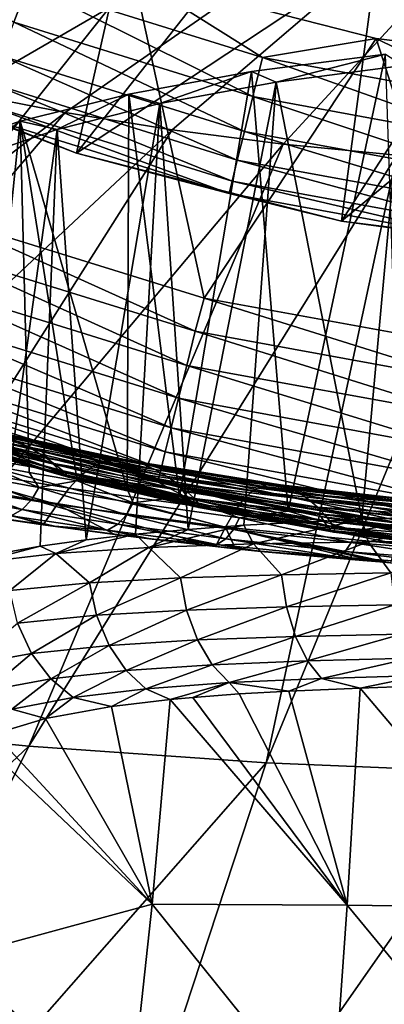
# Model space of a CAD drawing. Header units: metres. Extents: x -92 to 264, y -100 to 50.
# Tile 539 of 721: x 196.16 to 198.08, y 3.12 to 8.31. Entities that reach past the tile are written whole.
import ezdxf

# ---------------------------------------------------------------- set-up
doc = ezdxf.new("R2010")
doc.units = ezdxf.units.M
doc.layers.add('solid_21062050_01', color=7, linetype='CONTINUOUS')

msp = doc.modelspace()

# ---------------------------------------------------------------- linework, layer by layer
at = {"layer": 'solid_21062050_01'}
for points in [[(194.862137, 8.177271, 183.763077), (200, 10.326535, 178.373016), (194.41214, 8.323684, 183.3564)], [(195.345459, 8.043598, 184.134369), (200, 10.326535, 178.373016), (194.862137, 8.177271, 183.763077)], [(195.858978, 7.923533, 184.467865), (200, 10.326535, 178.373016), (195.345459, 8.043598, 184.134369)], [(196.399338, 7.817853, 184.761398), (200, 10.326535, 178.373016), (195.858978, 7.923533, 184.467865)], [(196.963058, 7.727246, 185.013077), (200, 10.326535, 178.373016), (196.399338, 7.817853, 184.761398)], [(197.546463, 7.652297, 185.221252), (200, 10.326535, 178.373016), (196.963058, 7.727246, 185.013077)], [(198.145782, 7.593493, 185.384583), (200, 10.326535, 178.373016), (197.546463, 7.652297, 185.221252)], [(195.122025, 8.133759, -1.041631), (196.157883, 9.224312, -35.04163), (196.772766, 8.992886, -35.04163)], [(196.129486, 8.294285, -0.110815), (196.204849, 8.493019, -0.030477), (195.026321, 9.023436, -0.030477)], [(196.459717, 7.604127, -1.041631), (195.122025, 8.133759, -1.041631), (196.772766, 8.992886, -35.04163)], [(195.753815, 7.266994), (195.538712, 9.019773), (196.76207, 8.535375)], [(196.459717, 7.604127, -1.041631), (196.772766, 8.992886, -35.04163), (197.401474, 8.802171, -35.04163)], [(196.459717, 7.604127, -1.041631), (197.401474, 8.802171, -35.04163), (198.041306, 8.652983, -35.04163)], [(197.853241, 7.246329, -1.041631), (196.459717, 7.604127, -1.041631), (198.041306, 8.652983, -35.04163)], [(197.853241, 7.246329, -1.041631), (198.041306, 8.652983, -35.04163), (198.689529, 8.545961, -35.04163)], [(195.753815, 7.266994), (196.76207, 8.535375), (197.130646, 6.840732)], [(196.204849, 8.493019, -0.030477), (197.438736, 8.108526, -0.030477), (196.76207, 8.535375)], [(197.438736, 8.108526, -0.030477), (198.036667, 8.208095), (196.76207, 8.535375)], [(197.130646, 6.840732), (196.76207, 8.535375), (198.036667, 8.208095)], [(197.853241, 7.246329, -1.041631), (198.689529, 8.545961, -35.04163), (199.343353, 8.481565, -35.04163)], [(197.387863, 7.902157, -0.110815), (196.204849, 8.493019, -0.030477), (196.129486, 8.294285, -0.110815)], [(197.387863, 7.902157, -0.110815), (197.438736, 8.108526, -0.030477), (196.204849, 8.493019, -0.030477)], [(199.28064, 7.066008, -1.041631), (197.853241, 7.246329, -1.041631), (199.343353, 8.481565, -35.04163)], [(196.129486, 8.294285, -0.110815), (196.062485, 8.11764, -0.237061), (197.342651, 7.718724, -0.237061)], [(197.387863, 7.902157, -0.110815), (196.129486, 8.294285, -0.110815), (197.342651, 7.718724, -0.237061)], [(197.130646, 6.840732), (198.036667, 8.208095), (198.558609, 6.580458)], [(197.438736, 8.108526, -0.030477), (198.709961, 7.875565, -0.030477), (198.036667, 8.208095)], [(198.709961, 7.875565, -0.030477), (199.342133, 8.04318), (198.036667, 8.208095)], [(198.558609, 6.580458), (198.036667, 8.208095), (199.342133, 8.04318)], [(195.943161, 7.802988, -0.816342), (195.122025, 8.133759, -1.041631), (196.459717, 7.604127, -1.041631)], [(196.062485, 8.11764, -0.237061), (196.007339, 7.972202, -0.402698), (197.305435, 7.567698, -0.402698)], [(197.342651, 7.718724, -0.237061), (196.062485, 8.11764, -0.237061), (197.305435, 7.567698, -0.402698)], [(198.085098, 8.125211, 90.33548), (197.380219, 8.034045, 90.667694), (197.57338, 5.717776, 89.719559)], [(197.509827, 7.978261, 90.870964), (197.380219, 8.034045, 90.667694), (198.085098, 8.125211, 90.33548)], [(198.684341, 7.664569, -0.110815), (197.438736, 8.108526, -0.030477), (197.387863, 7.902157, -0.110815)], [(198.684341, 7.664569, -0.110815), (198.709961, 7.875565, -0.030477), (197.438736, 8.108526, -0.030477)], [(197.509827, 7.978261, 90.870964), (198.085098, 8.125211, 90.33548), (198.179016, 8.065434, 90.553307)], [(198.085098, 8.125211, 90.33548), (197.57338, 5.717776, 89.719559), (198.168381, 5.656537, 89.412453)], [(197.509827, 7.978261, 90.870964), (198.179016, 8.065434, 90.553307), (197.960815, 5.676546, 89.865982)], [(198.179016, 8.065434, 90.553307), (198.619858, 5.698161, 89.614029), (197.960815, 5.676546, 89.865982)], [(197.380219, 8.034045, 90.667694), (196.734802, 7.915677, 91.09903), (197.001389, 5.79321, 90.120369)], [(196.898209, 7.86517, 91.283073), (196.734802, 7.915677, 91.09903), (197.380219, 8.034045, 90.667694)], [(196.898209, 7.86517, 91.283073), (197.380219, 8.034045, 90.667694), (197.509827, 7.978261, 90.870964)], [(197.380219, 8.034045, 90.667694), (197.001389, 5.79321, 90.120369), (197.57338, 5.717776, 89.719559)], [(196.007339, 7.972202, -0.402698), (195.966858, 7.865481, -0.599173), (197.278122, 7.456878, -0.599173)], [(197.305435, 7.567698, -0.402698), (196.007339, 7.972202, -0.402698), (197.278122, 7.456878, -0.599173)], [(196.898209, 7.86517, 91.283073), (197.509827, 7.978261, 90.870964), (197.047653, 5.622471, 90.42173)], [(197.509827, 7.978261, 90.870964), (197.339645, 5.643865, 90.213806), (197.047653, 5.622471, 90.42173)], [(197.509827, 7.978261, 90.870964), (197.960815, 5.676546, 89.865982), (197.339645, 5.643865, 90.213806)], [(196.399338, 7.817853, 184.761398), (195.858978, 7.923533, 184.467865), (192.645615, 4.949236, 190.975189)], [(196.734802, 7.915677, 91.09903), (196.163589, 7.772741, 91.619888), (196.726746, 5.835013, 90.356873)], [(196.358261, 7.728739, 91.780235), (196.163589, 7.772741, 91.619888), (196.734802, 7.915677, 91.09903)], [(196.358261, 7.728739, 91.780235), (196.734802, 7.915677, 91.09903), (196.898209, 7.86517, 91.283073)], [(196.734802, 7.915677, 91.09903), (196.726746, 5.835013, 90.356873), (197.001389, 5.79321, 90.120369)], [(197.387863, 7.902157, -0.110815), (197.342651, 7.718724, -0.237061), (198.661575, 7.477024, -0.237061)], [(198.684341, 7.664569, -0.110815), (197.387863, 7.902157, -0.110815), (198.661575, 7.477024, -0.237061)], [(195.966858, 7.865481, -0.599173), (195.943161, 7.802988, -0.816342), (197.262115, 7.391983, -0.816342)], [(197.278122, 7.456878, -0.599173), (195.966858, 7.865481, -0.599173), (197.262115, 7.391983, -0.816342)], [(196.358261, 7.728739, 91.780235), (196.898209, 7.86517, 91.283073), (196.510071, 5.567545, 90.899681)], [(196.898209, 7.86517, 91.283073), (196.770538, 5.597167, 90.650826), (196.510071, 5.567545, 90.899681)], [(196.898209, 7.86517, 91.283073), (197.047653, 5.622471, 90.42173), (196.770538, 5.597167, 90.650826)], [(196.399338, 7.817853, 184.761398), (192.645615, 4.949236, 190.975189), (193.793839, 4.760294, 191.5)], [(196.963058, 7.727246, 185.013077), (196.399338, 7.817853, 184.761398), (193.793839, 4.760294, 191.5)], [(197.262115, 7.391983, -0.816342), (195.943161, 7.802988, -0.816342), (196.459717, 7.604127, -1.041631)], [(196.163589, 7.772741, 91.619888), (195.67984, 7.608472, 92.218483), (195.975174, 5.965123, 91.201431)], [(195.902634, 7.572123, 92.350945), (195.67984, 7.608472, 92.218483), (196.163589, 7.772741, 91.619888)], [(195.902634, 7.572123, 92.350945), (196.163589, 7.772741, 91.619888), (196.358261, 7.728739, 91.780235)], [(195.902634, 7.572123, 92.350945), (196.358261, 7.728739, 91.780235), (196.0457, 5.493802, 91.450027)], [(196.163589, 7.772741, 91.619888), (195.975174, 5.965123, 91.201431), (196.211136, 5.922138, 90.898933)], [(196.358261, 7.728739, 91.780235), (196.267929, 5.53321, 91.166679), (196.0457, 5.493802, 91.450027)], [(196.163589, 7.772741, 91.619888), (196.211136, 5.922138, 90.898933), (196.462494, 5.878342, 90.616814)], [(196.163589, 7.772741, 91.619888), (196.462494, 5.878342, 90.616814), (196.726746, 5.835013, 90.356873)], [(196.358261, 7.728739, 91.780235), (196.510071, 5.567545, 90.899681), (196.267929, 5.53321, 91.166679)], [(196.963058, 7.727246, 185.013077), (193.793839, 4.760294, 191.5), (194.983994, 4.603933, 191.934311)], [(197.546463, 7.652297, 185.221252), (196.963058, 7.727246, 185.013077), (194.983994, 4.603933, 191.934311)], [(197.342651, 7.718724, -0.237061), (197.305435, 7.567698, -0.402698), (198.642822, 7.322613, -0.402698)], [(198.661575, 7.477024, -0.237061), (197.342651, 7.718724, -0.237061), (198.642822, 7.322613, -0.402698)], [(197.546463, 7.652297, 185.221252), (194.983994, 4.603933, 191.934311), (196.208038, 4.48121, 192.275192)], [(198.145782, 7.593493, 185.384583), (197.546463, 7.652297, 185.221252), (196.208038, 4.48121, 192.275192)], [(198.145782, 7.593493, 185.384583), (196.208038, 4.48121, 192.275192), (197.457703, 4.392953, 192.520325)], [(197.262115, 7.391983, -0.816342), (196.459717, 7.604127, -1.041631), (197.853241, 7.246329, -1.041631)], [(198.757141, 7.551216, 185.502014), (198.145782, 7.593493, 185.384583), (197.457703, 4.392953, 192.520325)], [(197.305435, 7.567698, -0.402698), (197.278122, 7.456878, -0.599173), (198.629059, 7.209307, -0.599173)], [(198.642822, 7.322613, -0.402698), (197.305435, 7.567698, -0.402698), (198.629059, 7.209307, -0.599173)], [(198.757141, 7.551216, 185.502014), (197.457703, 4.392953, 192.520325), (198.724548, 4.33976, 192.668076)], [(197.278122, 7.456878, -0.599173), (197.262115, 7.391983, -0.816342), (198.621002, 7.142958, -0.816342)], [(198.629059, 7.209307, -0.599173), (197.278122, 7.456878, -0.599173), (198.621002, 7.142958, -0.816342)], [(198.621002, 7.142958, -0.816342), (197.262115, 7.391983, -0.816342), (197.853241, 7.246329, -1.041631)], [(197.083908, 6.666615, 0.016375), (195.678543, 7.102774, 0.016375), (195.753815, 7.266994)], [(197.083908, 6.666615, 0.016375), (195.753815, 7.266994), (197.130646, 6.840732)], [(198.621002, 7.142958, -0.816342), (197.853241, 7.246329, -1.041631), (199.28064, 7.066008, -1.041631)], [(197.039276, 6.486412, 0.069336), (195.612335, 6.929337, 0.069336), (195.678543, 7.102774, 0.016375)], [(197.039276, 6.486412, 0.069336), (195.678543, 7.102774, 0.016375), (197.083908, 6.666615, 0.016375)], [(196.996307, 6.312899, 0.161324), (195.548569, 6.762341, 0.161324), (195.612335, 6.929337, 0.069336)], [(196.996307, 6.312899, 0.161324), (195.612335, 6.929337, 0.069336), (197.039276, 6.486412, 0.069336)], [(198.531433, 6.402194, 0.016375), (197.083908, 6.666615, 0.016375), (197.130646, 6.840732)], [(198.531433, 6.402194, 0.016375), (197.130646, 6.840732), (198.558609, 6.580458)], [(196.957901, 6.1578, 0.29021), (195.491592, 6.613064, 0.29021), (195.548569, 6.762341, 0.161324)], [(196.957901, 6.1578, 0.29021), (195.548569, 6.762341, 0.161324), (196.996307, 6.312899, 0.161324)], [(198.508881, 6.217923, 0.069336), (197.039276, 6.486412, 0.069336), (197.083908, 6.666615, 0.016375)], [(198.508881, 6.217923, 0.069336), (197.083908, 6.666615, 0.016375), (198.531433, 6.402194, 0.016375)], [(196.926651, 6.031503, 0.449018), (195.445221, 6.4915, 0.449018), (195.491592, 6.613064, 0.29021)], [(196.926651, 6.031503, 0.449018), (195.491592, 6.613064, 0.29021), (196.957901, 6.1578, 0.29021)], [(196.904236, 5.940879, 0.627105), (195.411957, 6.404273, 0.627105), (195.445221, 6.4915, 0.449018)], [(196.904236, 5.940879, 0.627105), (195.445221, 6.4915, 0.449018), (196.926651, 6.031503, 0.449018)], [(198.487167, 6.040492, 0.161324), (196.996307, 6.312899, 0.161324), (197.039276, 6.486412, 0.069336)], [(198.487167, 6.040492, 0.161324), (197.039276, 6.486412, 0.069336), (198.508881, 6.217923, 0.069336)], [(195.411957, 6.404273, 0.627105), (196.891144, 5.888104, 0.812403), (195.392532, 6.353486, 0.812403)], [(196.904236, 5.940879, 0.627105), (196.891144, 5.888104, 0.812403), (195.411957, 6.404273, 0.627105)], [(195.392532, 6.353486, 0.812403), (196.891144, 5.888104, 0.812403), (195.39592, 6.333252, 0.99128)], [(196.891144, 5.888104, 0.812403), (195.559402, 6.272805, 0.991381), (195.39592, 6.333252, 0.99128)], [(198.467758, 5.881892, 0.29021), (196.957901, 6.1578, 0.29021), (196.996307, 6.312899, 0.161324)], [(198.467758, 5.881892, 0.29021), (196.996307, 6.312899, 0.161324), (198.487167, 6.040492, 0.161324)], [(196.229385, 6.043986, 53.252792), (195.519226, 6.234043, 53.476723), (195.594757, 6.190804, 48.652153)], [(196.229385, 6.043986, 53.252792), (196.156586, 6.083286, 57.815853), (195.519226, 6.234043, 53.476723)], [(196.330811, 5.970625, 7.89948), (195.626114, 6.194046, 7.935649), (195.559402, 6.272805, 0.991381)], [(196.274994, 6.036983, 0.991848), (196.330811, 5.970625, 7.89948), (195.559402, 6.272805, 0.991381)], [(196.891144, 5.888104, 0.812403), (196.274994, 6.036983, 0.991848), (195.559402, 6.272805, 0.991381)], [(196.294174, 6.002887, 48.440681), (195.594757, 6.190804, 48.652153), (195.657272, 6.150858, 43.581314)], [(196.294174, 6.002887, 48.440681), (196.229385, 6.043986, 53.252792), (195.594757, 6.190804, 48.652153)], [(196.373154, 5.927142, 14.498714), (195.678482, 6.139466, 14.568783), (195.626114, 6.194046, 7.935649)], [(196.330811, 5.970625, 7.89948), (196.373154, 5.927142, 14.498714), (195.626114, 6.194046, 7.935649)], [(196.347992, 5.963821, 43.384514), (195.657272, 6.150858, 43.581314), (195.703262, 6.118505, 38.269573)], [(196.347992, 5.963821, 43.384514), (196.294174, 6.002887, 48.440681), (195.657272, 6.150858, 43.581314)], [(196.401993, 5.903543, 20.795568), (195.714798, 6.106552, 20.897249), (195.678482, 6.139466, 14.568783)], [(196.373154, 5.927142, 14.498714), (196.401993, 5.903543, 20.795568), (195.678482, 6.139466, 14.568783)], [(196.543228, 5.952708, 78.510414), (195.696075, 6.106693, 80.234787), (195.768402, 6.140464, 77.03965)], [(196.605286, 5.980694, 75.116402), (195.768402, 6.140464, 77.03965), (195.842148, 6.15702, 73.649117)], [(196.605286, 5.980694, 75.116402), (196.543228, 5.952708, 78.510414), (195.768402, 6.140464, 77.03965)], [(196.669388, 5.991326, 71.501617), (195.842148, 6.15702, 73.649117), (195.918732, 6.15739, 70.043289)], [(196.669388, 5.991326, 71.501617), (196.605286, 5.980694, 75.116402), (195.842148, 6.15702, 73.649117)], [(196.736404, 5.985888, 67.644897), (195.918732, 6.15739, 70.043289), (195.998367, 6.14319, 66.206345)], [(196.736404, 5.985888, 67.644897), (196.669388, 5.991326, 71.501617), (195.918732, 6.15739, 70.043289)], [(196.804871, 5.96696, 63.536041), (195.998367, 6.14319, 66.206345), (196.078613, 6.117421, 62.132114)], [(196.804871, 5.96696, 63.536041), (196.736404, 5.985888, 67.644897), (195.998367, 6.14319, 66.206345)], [(198.451965, 5.752749, 0.449018), (196.926651, 6.031503, 0.449018), (196.957901, 6.1578, 0.29021)], [(198.451965, 5.752749, 0.449018), (196.957901, 6.1578, 0.29021), (198.467758, 5.881892, 0.29021)], [(196.481995, 5.90625, 81.706207), (195.623795, 6.054681, 83.254456), (195.696075, 6.106693, 80.234787)], [(196.543228, 5.952708, 78.510414), (196.481995, 5.90625, 81.706207), (195.696075, 6.106693, 80.234787)], [(196.387909, 5.930707, 38.090599), (195.703262, 6.118505, 38.269573), (195.729172, 6.098042, 32.722309)], [(196.387909, 5.930707, 38.090599), (196.347992, 5.963821, 43.384514), (195.703262, 6.118505, 38.269573)], [(196.415283, 5.89765, 26.80817), (195.732513, 6.093334, 26.939125), (195.714798, 6.106552, 20.897249)], [(196.401993, 5.903543, 20.795568), (196.415283, 5.89765, 26.80817), (195.714798, 6.106552, 20.897249)], [(196.411011, 5.907464, 32.565243), (195.729172, 6.098042, 32.722309), (195.732513, 6.093334, 26.939125)], [(196.411011, 5.907464, 32.565243), (196.387909, 5.930707, 38.090599), (195.729172, 6.098042, 32.722309)], [(196.415283, 5.89765, 26.80817), (196.411011, 5.907464, 32.565243), (195.732513, 6.093334, 26.939125)], [(196.872253, 5.937721, 59.169918), (196.078613, 6.117421, 62.132114), (196.156586, 6.083286, 57.815853)], [(196.872253, 5.937721, 59.169918), (196.804871, 5.96696, 63.536041), (196.078613, 6.117421, 62.132114)], [(196.936035, 5.901355, 54.541435), (196.156586, 6.083286, 57.815853), (196.229385, 6.043986, 53.252792)], [(196.936035, 5.901355, 54.541435), (196.872253, 5.937721, 59.169918), (196.156586, 6.083286, 57.815853)], [(196.42041, 5.840205, 84.726372), (195.55011, 5.983403, 86.118431), (195.623795, 6.054681, 83.254456)], [(196.481995, 5.90625, 81.706207), (196.42041, 5.840205, 84.726372), (195.623795, 6.054681, 83.254456)], [(196.993622, 5.861124, 49.646763), (196.229385, 6.043986, 53.252792), (196.294174, 6.002887, 48.440681)], [(196.993622, 5.861124, 49.646763), (196.936035, 5.901355, 54.541435), (196.229385, 6.043986, 53.252792)], [(196.888763, 5.870435, 0.992257), (196.330811, 5.970625, 7.89948), (196.274994, 6.036983, 0.991848)], [(196.891144, 5.888104, 0.812403), (196.888763, 5.870435, 0.992257), (196.274994, 6.036983, 0.991848)], [(198.440628, 5.660083, 0.627105), (196.904236, 5.940879, 0.627105), (196.926651, 6.031503, 0.449018)], [(198.440628, 5.660083, 0.627105), (196.926651, 6.031503, 0.449018), (198.451965, 5.752749, 0.449018)], [(196.357254, 5.753476, 87.59211), (195.473587, 5.891904, 88.843422), (195.55011, 5.983403, 86.118431)], [(196.42041, 5.840205, 84.726372), (196.357254, 5.753476, 87.59211), (195.55011, 5.983403, 86.118431)], [(195.831757, 5.921207, 91.36676), (196.262039, 5.843448, 90.800926), (195.975174, 5.965123, 91.201431)], [(196.262039, 5.843448, 90.800926), (196.211136, 5.922138, 90.898933), (195.975174, 5.965123, 91.201431)], [(197.04248, 5.820811, 44.490387), (196.294174, 6.002887, 48.440681), (196.347992, 5.963821, 43.384514)], [(197.04248, 5.820811, 44.490387), (196.993622, 5.861124, 49.646763), (196.294174, 6.002887, 48.440681)], [(197.049362, 5.785663, 8.106885), (196.373154, 5.927142, 14.498714), (196.330811, 5.970625, 7.89948)], [(196.888763, 5.870435, 0.992257), (197.049362, 5.785663, 8.106885), (196.330811, 5.970625, 7.89948)], [(197.384003, 5.824011, 77.822357), (196.543228, 5.952708, 78.510414), (196.605286, 5.980694, 75.116402)], [(197.431564, 5.850812, 74.439896), (196.605286, 5.980694, 75.116402), (196.669388, 5.991326, 71.501617)], [(197.431564, 5.850812, 74.439896), (197.384003, 5.824011, 77.822357), (196.605286, 5.980694, 75.116402)], [(197.48085, 5.86118, 70.837433), (196.669388, 5.991326, 71.501617), (196.736404, 5.985888, 67.644897)], [(197.48085, 5.86118, 70.837433), (197.431564, 5.850812, 74.439896), (196.669388, 5.991326, 71.501617)], [(197.532318, 5.85644, 66.995285), (196.736404, 5.985888, 67.644897), (196.804871, 5.96696, 63.536041)], [(197.532318, 5.85644, 66.995285), (197.48085, 5.86118, 70.837433), (196.736404, 5.985888, 67.644897)], [(197.584595, 5.839069, 62.905422), (196.804871, 5.96696, 63.536041), (196.872253, 5.937721, 59.169918)], [(197.584595, 5.839069, 62.905422), (197.532318, 5.85644, 66.995285), (196.804871, 5.96696, 63.536041)], [(195.794037, 5.856252, 91.347786), (196.224854, 5.780011, 90.776543), (195.831757, 5.921207, 91.36676)], [(196.224854, 5.780011, 90.776543), (196.262039, 5.843448, 90.800926), (195.831757, 5.921207, 91.36676)], [(196.262039, 5.843448, 90.800926), (196.462494, 5.878342, 90.616814), (196.211136, 5.922138, 90.898933)], [(197.080002, 5.784411, 39.080139), (196.347992, 5.963821, 43.384514), (196.387909, 5.930707, 38.090599)], [(197.080002, 5.784411, 39.080139), (197.04248, 5.820811, 44.490387), (196.347992, 5.963821, 43.384514)], [(197.082352, 5.751504, 14.893495), (196.401993, 5.903543, 20.795568), (196.373154, 5.927142, 14.498714)], [(197.049362, 5.785663, 8.106885), (197.082352, 5.751504, 14.893495), (196.373154, 5.927142, 14.498714)], [(197.103607, 5.755917, 33.423866), (196.387909, 5.930707, 38.090599), (196.411011, 5.907464, 32.565243)], [(197.103607, 5.755917, 33.423866), (197.080002, 5.784411, 39.080139), (196.387909, 5.930707, 38.090599)], [(197.337372, 5.779711, 81.00705), (196.481995, 5.90625, 81.706207), (196.543228, 5.952708, 78.510414)], [(197.384003, 5.824011, 77.822357), (197.337372, 5.779711, 81.00705), (196.543228, 5.952708, 78.510414)], [(197.635864, 5.811871, 58.563023), (196.872253, 5.937721, 59.169918), (196.936035, 5.901355, 54.541435)], [(197.635864, 5.811871, 58.563023), (197.584595, 5.839069, 62.905422), (196.872253, 5.937721, 59.169918)], [(196.904236, 5.940879, 0.627105), (198.434021, 5.606114, 0.812403), (196.891144, 5.888104, 0.812403)], [(198.440628, 5.660083, 0.627105), (198.434021, 5.606114, 0.812403), (196.904236, 5.940879, 0.627105)], [(196.283585, 5.646919, 90.311226), (196.091827, 5.674539, 90.508461), (195.473587, 5.891904, 88.843422)], [(196.357254, 5.753476, 87.59211), (196.283585, 5.646919, 90.311226), (195.473587, 5.891904, 88.843422)], [(196.262039, 5.843448, 90.800926), (196.758362, 5.761786, 90.292122), (196.462494, 5.878342, 90.616814)], [(197.103546, 5.736859, 21.358801), (196.415283, 5.89765, 26.80817), (196.401993, 5.903543, 20.795568)], [(197.082352, 5.751504, 14.893495), (197.103546, 5.736859, 21.358801), (196.401993, 5.903543, 20.795568)], [(197.111206, 5.739139, 27.524654), (196.411011, 5.907464, 32.565243), (196.415283, 5.89765, 26.80817)], [(197.111206, 5.739139, 27.524654), (197.103607, 5.755917, 33.423866), (196.411011, 5.907464, 32.565243)], [(197.103546, 5.736859, 21.358801), (197.111206, 5.739139, 27.524654), (196.415283, 5.89765, 26.80817)], [(197.290802, 5.716844, 84.016243), (196.42041, 5.840205, 84.726372), (196.481995, 5.90625, 81.706207)], [(196.758362, 5.761786, 90.292122), (196.726746, 5.835013, 90.356873), (196.462494, 5.878342, 90.616814)], [(197.337372, 5.779711, 81.00705), (197.290802, 5.716844, 84.016243), (196.481995, 5.90625, 81.706207)], [(196.891144, 5.888104, 0.812403), (198.434021, 5.606114, 0.812403), (196.888763, 5.870435, 0.992257)], [(196.888763, 5.870435, 0.992257), (197.006302, 5.84217, 0.992336), (197.049362, 5.785663, 8.106885)], [(198.434021, 5.606114, 0.812403), (197.006302, 5.84217, 0.992336), (196.888763, 5.870435, 0.992257)], [(197.684265, 5.777647, 53.963299), (196.936035, 5.901355, 54.541435), (196.993622, 5.861124, 49.646763)], [(197.684265, 5.777647, 53.963299), (197.635864, 5.811871, 58.563023), (196.936035, 5.901355, 54.541435)], [(197.727936, 5.739314, 49.103359), (196.993622, 5.861124, 49.646763), (197.04248, 5.820811, 44.490387)], [(197.727936, 5.739314, 49.103359), (197.684265, 5.777647, 53.963299), (196.993622, 5.861124, 49.646763)], [(198.271332, 5.757747, 74.00032), (197.431564, 5.850812, 74.439896), (197.48085, 5.86118, 70.837433)], [(198.305054, 5.768347, 70.406174), (197.48085, 5.86118, 70.837433), (197.532318, 5.85644, 66.995285)], [(198.305054, 5.768347, 70.406174), (198.271332, 5.757747, 74.00032), (197.48085, 5.86118, 70.837433)], [(195.741165, 5.801621, 91.317398), (196.174393, 5.727522, 90.739113), (195.794037, 5.856252, 91.347786)], [(196.174393, 5.727522, 90.739113), (196.224854, 5.780011, 90.776543), (195.794037, 5.856252, 91.347786)], [(196.224854, 5.780011, 90.776543), (196.723251, 5.69972, 90.261841), (196.262039, 5.843448, 90.800926)], [(196.723251, 5.69972, 90.261841), (196.758362, 5.761786, 90.292122), (196.262039, 5.843448, 90.800926)], [(197.2435, 5.634351, 86.871544), (196.357254, 5.753476, 87.59211), (196.42041, 5.840205, 84.726372)], [(197.290802, 5.716844, 84.016243), (197.2435, 5.634351, 86.871544), (196.42041, 5.840205, 84.726372)], [(196.758362, 5.761786, 90.292122), (197.001389, 5.79321, 90.120369), (196.726746, 5.835013, 90.356873)], [(197.776428, 5.643189, 8.013313), (197.049362, 5.785663, 8.106885), (197.006302, 5.84217, 0.992336)], [(197.745926, 5.690274, 0.992798), (197.776428, 5.643189, 8.013313), (197.006302, 5.84217, 0.992336)], [(198.434021, 5.606114, 0.812403), (197.745926, 5.690274, 0.992798), (197.006302, 5.84217, 0.992336)], [(197.76503, 5.700325, 43.988998), (197.04248, 5.820811, 44.490387), (197.080002, 5.784411, 39.080139)], [(197.76503, 5.700325, 43.988998), (197.727936, 5.739314, 49.103359), (197.04248, 5.820811, 44.490387)], [(198.207184, 5.688027, 80.551849), (197.337372, 5.779711, 81.00705), (197.384003, 5.824011, 77.822357)], [(198.238892, 5.731319, 77.374855), (197.384003, 5.824011, 77.822357), (197.431564, 5.850812, 74.439896)], [(198.238892, 5.731319, 77.374855), (198.207184, 5.688027, 80.551849), (197.384003, 5.824011, 77.822357)], [(198.271332, 5.757747, 74.00032), (198.238892, 5.731319, 77.374855), (197.431564, 5.850812, 74.439896)], [(198.340195, 5.764467, 66.573952), (197.532318, 5.85644, 66.995285), (197.584595, 5.839069, 62.905422)], [(198.340195, 5.764467, 66.573952), (198.305054, 5.768347, 70.406174), (197.532318, 5.85644, 66.995285)], [(198.375809, 5.748452, 62.496769), (197.584595, 5.839069, 62.905422), (197.635864, 5.811871, 58.563023)], [(198.375809, 5.748452, 62.496769), (198.340195, 5.764467, 66.573952), (197.584595, 5.839069, 62.905422)], [(198.41066, 5.722845, 58.170002), (197.635864, 5.811871, 58.563023), (197.684265, 5.777647, 53.963299)], [(198.41066, 5.722845, 58.170002), (198.375809, 5.748452, 62.496769), (197.635864, 5.811871, 58.563023)], [(195.741165, 5.801621, 91.317398), (196.11496, 5.693391, 90.691475), (196.174393, 5.727522, 90.739113)], [(196.174393, 5.727522, 90.739113), (196.67688, 5.649157, 90.217155), (196.224854, 5.780011, 90.776543)], [(196.67688, 5.649157, 90.217155), (196.723251, 5.69972, 90.261841), (196.224854, 5.780011, 90.776543)], [(196.723251, 5.69972, 90.261841), (197.285065, 5.621995, 89.814941), (196.758362, 5.761786, 90.292122)], [(196.758362, 5.761786, 90.292122), (197.316345, 5.682889, 89.851204), (197.001389, 5.79321, 90.120369)], [(197.285065, 5.621995, 89.814941), (197.316345, 5.682889, 89.851204), (196.758362, 5.761786, 90.292122)], [(197.316345, 5.682889, 89.851204), (197.57338, 5.717776, 89.719559), (197.001389, 5.79321, 90.120369)], [(197.799561, 5.61687, 14.714238), (197.082352, 5.751504, 14.893495), (197.049362, 5.785663, 8.106885)], [(197.776428, 5.643189, 8.013313), (197.799561, 5.61687, 14.714238), (197.049362, 5.785663, 8.106885)], [(197.793671, 5.664279, 38.628475), (197.080002, 5.784411, 39.080139), (197.103607, 5.755917, 33.423866)], [(197.793671, 5.664279, 38.628475), (197.76503, 5.700325, 43.988998), (197.080002, 5.784411, 39.080139)], [(198.17572, 5.626836, 83.553391), (197.290802, 5.716844, 84.016243), (197.337372, 5.779711, 81.00705)], [(198.207184, 5.688027, 80.551849), (198.17572, 5.626836, 83.553391), (197.337372, 5.779711, 81.00705)], [(198.443558, 5.690187, 53.58905), (197.684265, 5.777647, 53.963299), (197.727936, 5.739314, 49.103359)], [(198.443558, 5.690187, 53.58905), (198.41066, 5.722845, 58.170002), (197.684265, 5.777647, 53.963299)], [(195.889648, 5.706425, 90.841324), (196.091827, 5.674539, 90.508461), (196.283585, 5.646919, 90.311226)], [(196.343307, 5.638988, 90.319748), (195.889648, 5.706425, 90.841324), (196.283585, 5.646919, 90.311226)], [(196.11496, 5.693391, 90.691475), (195.889648, 5.706425, 90.841324), (196.343307, 5.638988, 90.319748)], [(196.174393, 5.727522, 90.739113), (196.11496, 5.693391, 90.691475), (196.623337, 5.617345, 90.161598)], [(196.174393, 5.727522, 90.739113), (196.623337, 5.617345, 90.161598), (196.67688, 5.649157, 90.217155)], [(196.661636, 5.5956, 89.97123), (196.283585, 5.646919, 90.311226), (196.357254, 5.753476, 87.59211)], [(197.191788, 5.531886, 89.583641), (196.661636, 5.5956, 89.97123), (196.357254, 5.753476, 87.59211)], [(197.2435, 5.634351, 86.871544), (197.191788, 5.531886, 89.583641), (196.357254, 5.753476, 87.59211)], [(197.814011, 5.608452, 21.101553), (197.103546, 5.736859, 21.358801), (197.082352, 5.751504, 14.893495)], [(197.799561, 5.61687, 14.714238), (197.814011, 5.608452, 21.101553), (197.082352, 5.751504, 14.893495)], [(197.818558, 5.61526, 27.19603), (197.111206, 5.739139, 27.524654), (197.103546, 5.736859, 21.358801)], [(197.814011, 5.608452, 21.101553), (197.818558, 5.61526, 27.19603), (197.103546, 5.736859, 21.358801)], [(197.811981, 5.634776, 33.030041), (197.103607, 5.755917, 33.423866), (197.111206, 5.739139, 27.524654)], [(197.811981, 5.634776, 33.030041), (197.793671, 5.664279, 38.628475), (197.103607, 5.755917, 33.423866)], [(197.818558, 5.61526, 27.19603), (197.811981, 5.634776, 33.030041), (197.111206, 5.739139, 27.524654)], [(198.143951, 5.546715, 86.401237), (197.2435, 5.634351, 86.871544), (197.290802, 5.716844, 84.016243)], [(198.17572, 5.626836, 83.553391), (198.143951, 5.546715, 86.401237), (197.290802, 5.716844, 84.016243)], [(197.316345, 5.682889, 89.851204), (197.930496, 5.613414, 89.490051), (197.57338, 5.717776, 89.719559)], [(197.930496, 5.613414, 89.490051), (198.168381, 5.656537, 89.412453), (197.57338, 5.717776, 89.719559)], [(198.473297, 5.65317, 48.751751), (197.727936, 5.739314, 49.103359), (197.76503, 5.700325, 43.988998)], [(198.473297, 5.65317, 48.751751), (198.443558, 5.690187, 53.58905), (197.727936, 5.739314, 49.103359)], [(196.623337, 5.617345, 90.161598), (196.11496, 5.693391, 90.691475), (196.343307, 5.638988, 90.319748)], [(196.67688, 5.649157, 90.217155), (197.244644, 5.57308, 89.763191), (196.723251, 5.69972, 90.261841)], [(197.244644, 5.57308, 89.763191), (197.285065, 5.621995, 89.814941), (196.723251, 5.69972, 90.261841)], [(197.285065, 5.621995, 89.814941), (197.904907, 5.553453, 89.448219), (197.316345, 5.682889, 89.851204)], [(197.904907, 5.553453, 89.448219), (197.930496, 5.613414, 89.490051), (197.316345, 5.682889, 89.851204)], [(197.390823, 5.546292, 90.156708), (197.339645, 5.643865, 90.213806), (197.960815, 5.676546, 89.865982)], [(197.99382, 5.55675, 89.82341), (197.390823, 5.546292, 90.156708), (197.960815, 5.676546, 89.865982)], [(198.512177, 5.540974, 7.95315), (197.776428, 5.643189, 8.013313), (197.745926, 5.690274, 0.992798)], [(198.436829, 5.587916, 0.99317), (198.512177, 5.540974, 7.95315), (197.745926, 5.690274, 0.992798)], [(198.434021, 5.606114, 0.812403), (198.436829, 5.587916, 0.99317), (197.745926, 5.690274, 0.992798)], [(198.498657, 5.615009, 43.664707), (197.76503, 5.700325, 43.988998), (197.793671, 5.664279, 38.628475)], [(198.498657, 5.615009, 43.664707), (198.473297, 5.65317, 48.751751), (197.76503, 5.700325, 43.988998)], [(198.518448, 5.579041, 38.336483), (197.793671, 5.664279, 38.628475), (197.811981, 5.634776, 33.030041)], [(198.518448, 5.579041, 38.336483), (198.498657, 5.615009, 43.664707), (197.793671, 5.664279, 38.628475)], [(197.930496, 5.613414, 89.490051), (198.591415, 5.559068, 89.220428), (198.168381, 5.656537, 89.412453)], [(197.99382, 5.55675, 89.82341), (197.960815, 5.676546, 89.865982), (198.619858, 5.698161, 89.614029)], [(198.638336, 5.562151, 89.578827), (197.99382, 5.55675, 89.82341), (198.619858, 5.698161, 89.614029)], [(196.343307, 5.638988, 90.319748), (196.283585, 5.646919, 90.311226), (196.661636, 5.5956, 89.97123)], [(196.85788, 5.570579, 89.853218), (196.343307, 5.638988, 90.319748), (196.661636, 5.5956, 89.97123)], [(196.623337, 5.617345, 90.161598), (196.343307, 5.638988, 90.319748), (196.85788, 5.570579, 89.853218)], [(196.67688, 5.649157, 90.217155), (196.623337, 5.617345, 90.161598), (197.198761, 5.543255, 89.700165)], [(197.198761, 5.543255, 89.700165), (196.623337, 5.617345, 90.161598), (196.85788, 5.570579, 89.853218)], [(196.67688, 5.649157, 90.217155), (197.198761, 5.543255, 89.700165), (197.244644, 5.57308, 89.763191)], [(196.840271, 5.527241, 90.570694), (196.770538, 5.597167, 90.650826), (197.047653, 5.622471, 90.42173)], [(196.840271, 5.527241, 90.570694), (197.047653, 5.622471, 90.42173), (197.339645, 5.643865, 90.213806)], [(197.390823, 5.546292, 90.156708), (196.840271, 5.527241, 90.570694), (197.339645, 5.643865, 90.213806)], [(197.295395, 5.520657, 89.518341), (197.191788, 5.531886, 89.583641), (197.2435, 5.634351, 86.871544)], [(197.966797, 5.458121, 89.16571), (197.295395, 5.520657, 89.518341), (197.2435, 5.634351, 86.871544)], [(198.055023, 5.451241, 89.127831), (197.966797, 5.458121, 89.16571), (197.2435, 5.634351, 86.871544)], [(198.112244, 5.446944, 89.104286), (198.055023, 5.451241, 89.127831), (197.2435, 5.634351, 86.871544)], [(198.143951, 5.546715, 86.401237), (198.112244, 5.446944, 89.104286), (197.2435, 5.634351, 86.871544)], [(197.244644, 5.57308, 89.763191), (197.872421, 5.505859, 89.390068), (197.285065, 5.621995, 89.814941)], [(197.872421, 5.505859, 89.390068), (197.904907, 5.553453, 89.448219), (197.285065, 5.621995, 89.814941)], [(198.526321, 5.520414, 14.598771), (197.799561, 5.61687, 14.714238), (197.776428, 5.643189, 8.013313)], [(198.512177, 5.540974, 7.95315), (198.526321, 5.520414, 14.598771), (197.776428, 5.643189, 8.013313)], [(198.53476, 5.516634, 20.935656), (197.814011, 5.608452, 21.101553), (197.799561, 5.61687, 14.714238)], [(198.526321, 5.520414, 14.598771), (198.53476, 5.516634, 20.935656), (197.799561, 5.61687, 14.714238)], [(198.531433, 5.548598, 32.775627), (197.811981, 5.634776, 33.030041), (197.818558, 5.61526, 27.19603)], [(198.531433, 5.548598, 32.775627), (198.518448, 5.579041, 38.336483), (197.811981, 5.634776, 33.030041)], [(198.536713, 5.526892, 26.983892), (197.818558, 5.61526, 27.19603), (197.814011, 5.608452, 21.101553)], [(198.53476, 5.516634, 20.935656), (198.536713, 5.526892, 26.983892), (197.814011, 5.608452, 21.101553)], [(198.536713, 5.526892, 26.983892), (198.531433, 5.548598, 32.775627), (197.818558, 5.61526, 27.19603)], [(197.904907, 5.553453, 89.448219), (198.573242, 5.499782, 89.174004), (197.930496, 5.613414, 89.490051)], [(198.573242, 5.499782, 89.174004), (198.591415, 5.559068, 89.220428), (197.930496, 5.613414, 89.490051)], [(196.351608, 5.49525, 91.056343), (196.267929, 5.53321, 91.166679), (196.510071, 5.567545, 90.899681)], [(196.351608, 5.49525, 91.056343), (196.510071, 5.567545, 90.899681), (196.770538, 5.597167, 90.650826)], [(196.840271, 5.527241, 90.570694), (196.351608, 5.49525, 91.056343), (196.770538, 5.597167, 90.650826)], [(196.85788, 5.570579, 89.853218), (196.661636, 5.5956, 89.97123), (197.191788, 5.531886, 89.583641)], [(196.85788, 5.570579, 89.853218), (197.191788, 5.531886, 89.583641), (197.295395, 5.520657, 89.518341)], [(197.429565, 5.506435, 89.452461), (196.85788, 5.570579, 89.853218), (197.295395, 5.520657, 89.518341)], [(197.198761, 5.543255, 89.700165), (196.85788, 5.570579, 89.853218), (197.429565, 5.506435, 89.452461)], [(197.244644, 5.57308, 89.763191), (197.198761, 5.543255, 89.700165), (197.835999, 5.477637, 89.32048)], [(197.244644, 5.57308, 89.763191), (197.835999, 5.477637, 89.32048), (197.872421, 5.505859, 89.390068)], [(197.537994, 5.383402, 90.064552), (197.390823, 5.546292, 90.156708), (197.99382, 5.55675, 89.82341)], [(198.112686, 5.392658, 89.771339), (197.537994, 5.383402, 90.064552), (197.99382, 5.55675, 89.82341)], [(197.872421, 5.505859, 89.390068), (198.55043, 5.453153, 89.110695), (197.904907, 5.553453, 89.448219)], [(198.55043, 5.453153, 89.110695), (198.573242, 5.499782, 89.174004), (197.904907, 5.553453, 89.448219)], [(198.112686, 5.392658, 89.771339), (197.99382, 5.55675, 89.82341), (198.638336, 5.562151, 89.578827)], [(195.933136, 5.445594, 91.603912), (196.0457, 5.493802, 91.450027), (196.267929, 5.53321, 91.166679)], [(196.351608, 5.49525, 91.056343), (195.933136, 5.445594, 91.603912), (196.267929, 5.53321, 91.166679)], [(196.528412, 5.340869, 90.86068), (196.351608, 5.49525, 91.056343), (196.840271, 5.527241, 90.570694)], [(197.007172, 5.367275, 90.430084), (196.528412, 5.340869, 90.86068), (196.840271, 5.527241, 90.570694)], [(197.007172, 5.367275, 90.430084), (196.840271, 5.527241, 90.570694), (197.390823, 5.546292, 90.156708)], [(197.537994, 5.383402, 90.064552), (197.007172, 5.367275, 90.430084), (197.390823, 5.546292, 90.156708)], [(197.835999, 5.477637, 89.32048), (197.198761, 5.543255, 89.700165), (197.429565, 5.506435, 89.452461)], [(197.429565, 5.506435, 89.452461), (197.295395, 5.520657, 89.518341), (197.966797, 5.458121, 89.16571)], [(197.429565, 5.506435, 89.452461), (197.966797, 5.458121, 89.16571), (198.055023, 5.451241, 89.127831)], [(197.835999, 5.477637, 89.32048), (197.429565, 5.506435, 89.452461), (198.055023, 5.451241, 89.127831)], [(197.872421, 5.505859, 89.390068), (197.835999, 5.477637, 89.32048), (198.525101, 5.426107, 89.035904)], [(197.872421, 5.505859, 89.390068), (198.525101, 5.426107, 89.035904), (198.55043, 5.453153, 89.110695)], [(196.108917, 5.300387, 91.348503), (195.933136, 5.445594, 91.603912), (196.351608, 5.49525, 91.056343)], [(196.528412, 5.340869, 90.86068), (196.108917, 5.300387, 91.348503), (196.351608, 5.49525, 91.056343)], [(197.835999, 5.477637, 89.32048), (198.055023, 5.451241, 89.127831), (198.112244, 5.446944, 89.104286)], [(198.525101, 5.426107, 89.035904), (197.835999, 5.477637, 89.32048), (198.112244, 5.446944, 89.104286)], [(196.564514, 5.169603, 90.879395), (196.528412, 5.340869, 90.86068), (197.007172, 5.367275, 90.430084)], [(197.038498, 5.197286, 90.456207), (196.564514, 5.169603, 90.879395), (197.007172, 5.367275, 90.430084)], [(197.038498, 5.197286, 90.456207), (197.007172, 5.367275, 90.430084), (197.537994, 5.383402, 90.064552)], [(197.564026, 5.214636, 90.096931), (197.038498, 5.197286, 90.456207), (197.537994, 5.383402, 90.064552)], [(197.564026, 5.214636, 90.096931), (197.537994, 5.383402, 90.064552), (198.112686, 5.392658, 89.771339)], [(198.132904, 5.224946, 89.808739), (197.564026, 5.214636, 90.096931), (198.112686, 5.392658, 89.771339)], [(196.149277, 5.127923, 91.358719), (196.108917, 5.300387, 91.348503), (196.528412, 5.340869, 90.86068)], [(196.564514, 5.169603, 90.879395), (196.149277, 5.127923, 91.358719), (196.528412, 5.340869, 90.86068)], [(196.630585, 5.010727, 90.927902), (196.564514, 5.169603, 90.879395), (197.038498, 5.197286, 90.456207)], [(197.095627, 5.039919, 90.51532), (196.630585, 5.010727, 90.927902), (197.038498, 5.197286, 90.456207)], [(197.095627, 5.039919, 90.51532), (197.038498, 5.197286, 90.456207), (197.564026, 5.214636, 90.096931)], [(197.611267, 5.058779, 90.165016), (197.095627, 5.039919, 90.51532), (197.564026, 5.214636, 90.096931)], [(197.611267, 5.058779, 90.165016), (197.564026, 5.214636, 90.096931), (198.132904, 5.224946, 89.808739)], [(198.169357, 5.070422, 89.884033), (197.611267, 5.058779, 90.165016), (198.132904, 5.224946, 89.808739)], [(196.223343, 4.967737, 91.395096), (196.149277, 5.127923, 91.358719), (196.564514, 5.169603, 90.879395)], [(196.630585, 5.010727, 90.927902), (196.223343, 4.967737, 91.395096), (196.564514, 5.169603, 90.879395)], [(196.223343, 4.967737, 91.395096), (195.880478, 4.907441, 91.908653), (196.149277, 5.127923, 91.358719)], [(196.720612, 4.87871, 91.001793), (196.630585, 5.010727, 90.927902), (197.095627, 5.039919, 90.51532)], [(197.173355, 4.909508, 90.602043), (196.720612, 4.87871, 91.001793), (197.095627, 5.039919, 90.51532)], [(197.173355, 4.909508, 90.602043), (197.095627, 5.039919, 90.51532), (197.611267, 5.058779, 90.165016)], [(197.67543, 4.930026, 90.262611), (197.173355, 4.909508, 90.602043), (197.611267, 5.058779, 90.165016)], [(197.67543, 4.930026, 90.262611), (197.611267, 5.058779, 90.165016), (198.169357, 5.070422, 89.884033)], [(198.21875, 4.943159, 89.990372), (197.67543, 4.930026, 90.262611), (198.169357, 5.070422, 89.884033)], [(196.324356, 4.834417, 91.45433), (196.223343, 4.967737, 91.395096), (196.630585, 5.010727, 90.927902)], [(196.720612, 4.87871, 91.001793), (196.324356, 4.834417, 91.45433), (196.630585, 5.010727, 90.927902)], [(195.991104, 4.77339, 91.951515), (195.880478, 4.907441, 91.908653), (196.223343, 4.967737, 91.395096)], [(196.324356, 4.834417, 91.45433), (195.991104, 4.77339, 91.951515), (196.223343, 4.967737, 91.395096)], [(197.67543, 4.930026, 90.262611), (197.263245, 4.814938, 90.706573), (197.173355, 4.909508, 90.602043)], [(197.67543, 4.930026, 90.262611), (197.749527, 4.837108, 90.378815), (197.263245, 4.814938, 90.706573)], [(198.21875, 4.943159, 89.990372), (197.749527, 4.837108, 90.378815), (197.67543, 4.930026, 90.262611)], [(198.21875, 4.943159, 89.990372), (198.275726, 4.851746, 90.115974), (197.749527, 4.837108, 90.378815)], [(196.720612, 4.87871, 91.001793), (196.441345, 4.737107, 91.529373), (196.324356, 4.834417, 91.45433)], [(196.720612, 4.87871, 91.001793), (196.824829, 4.782585, 91.092552), (196.441345, 4.737107, 91.529373)], [(197.173355, 4.909508, 90.602043), (196.824829, 4.782585, 91.092552), (196.720612, 4.87871, 91.001793)], [(197.173355, 4.909508, 90.602043), (197.263245, 4.814938, 90.706573), (196.824829, 4.782585, 91.092552)], [(196.324356, 4.834417, 91.45433), (196.119232, 4.675566, 92.009033), (195.991104, 4.77339, 91.951515)], [(196.324356, 4.834417, 91.45433), (196.441345, 4.737107, 91.529373), (196.119232, 4.675566, 92.009033)], [(197.263245, 4.814938, 90.706573), (197.749527, 4.837108, 90.378815), (197.57692, 4.770558, 90.658096)], [(197.749527, 4.837108, 90.378815), (197.951614, 4.786451, 90.430923), (197.57692, 4.770558, 90.658096)], [(197.749527, 4.837108, 90.378815), (198.275726, 4.851746, 90.115974), (197.951614, 4.786451, 90.430923)], [(198.275726, 4.851746, 90.115974), (198.138885, 4.792502, 90.335602), (197.951614, 4.786451, 90.430923)], [(196.441345, 4.737107, 91.529373), (196.824829, 4.782585, 91.092552), (196.644043, 4.690033, 91.508957)], [(196.824829, 4.782585, 91.092552), (196.95166, 4.726195, 91.171341), (196.644043, 4.690033, 91.508957)], [(196.824829, 4.782585, 91.092552), (197.263245, 4.814938, 90.706573), (196.95166, 4.726195, 91.171341)], [(197.263245, 4.814938, 90.706573), (197.07251, 4.73721, 91.056358), (196.95166, 4.726195, 91.171341)], [(197.263245, 4.814938, 90.706573), (197.316101, 4.755474, 90.849052), (197.07251, 4.73721, 91.056358)], [(197.263245, 4.814938, 90.706573), (197.57692, 4.770558, 90.658096), (197.316101, 4.755474, 90.849052)], [(197.57692, 4.770558, 90.658096), (197.951614, 4.786451, 90.430923), (197.884171, 3.642327, 94.93499)], [(197.884171, 3.642327, 94.93499), (197.951614, 4.786451, 90.430923), (198.930939, 3.62942, 94.705528)], [(197.951614, 4.786451, 90.430923), (198.138885, 4.792502, 90.335602), (198.930939, 3.62942, 94.705528)], [(196.119232, 4.675566, 92.009033), (196.441345, 4.737107, 91.529373), (196.296356, 4.626825, 91.99942)], [(196.441345, 4.737107, 91.529373), (196.644043, 4.690033, 91.508957), (196.296356, 4.626825, 91.99942)], [(196.644043, 4.690033, 91.508957), (196.95166, 4.726195, 91.171341), (196.85701, 3.64808, 95.373589)], [(196.85701, 3.64808, 95.373589), (196.95166, 4.726195, 91.171341), (197.884171, 3.642327, 94.93499)], [(196.95166, 4.726195, 91.171341), (197.07251, 4.73721, 91.056358), (197.884171, 3.642327, 94.93499)], [(197.07251, 4.73721, 91.056358), (197.316101, 4.755474, 90.849052), (197.884171, 3.642327, 94.93499)], [(197.316101, 4.755474, 90.849052), (197.57692, 4.770558, 90.658096), (197.884171, 3.642327, 94.93499)], [(196.119232, 4.675566, 92.009033), (196.296356, 4.626825, 91.99942), (196.028381, 4.545471, 92.517891)], [(196.296356, 4.626825, 91.99942), (196.644043, 4.690033, 91.508957), (196.85701, 3.64808, 95.373589)], [(196.028381, 4.545471, 92.517891), (196.296356, 4.626825, 91.99942), (196.85701, 3.64808, 95.373589)], [(196.208038, 4.48121, 192.275192), (194.983994, 4.603933, 191.934311), (192.692337, 1.166344, 198.55867)], [(195.947723, 4.509586, 92.719719), (196.028381, 4.545471, 92.517891), (196.85701, 3.64808, 95.373589)], [(196.208038, 4.48121, 192.275192), (192.692337, 1.166344, 198.55867), (194.478119, 0.992738, 199.040878)], [(197.457703, 4.392953, 192.520325), (196.208038, 4.48121, 192.275192), (194.478119, 0.992738, 199.040878)], [(195.80574, 3.36103, 97.056084), (195.947723, 4.509586, 92.719719), (196.85701, 3.64808, 95.373589)], [(197.457703, 4.392953, 192.520325), (194.478119, 0.992738, 199.040878), (196.299072, 0.867937, 199.387527)], [(198.724548, 4.33976, 192.668076), (197.457703, 4.392953, 192.520325), (196.299072, 0.867937, 199.387527)], [(198.724548, 4.33976, 192.668076), (196.299072, 0.867937, 199.387527), (198.143616, 0.792737, 199.596405)], [(195.80574, 3.36103, 97.056084), (196.85701, 3.64808, 95.373589), (196.73912, 2.54721, 99.293587)], [(196.73912, 2.54721, 99.293587), (196.85701, 3.64808, 95.373589), (197.801712, 2.47416, 99.11396)], [(196.85701, 3.64808, 95.373589), (197.884171, 3.642327, 94.93499), (197.801712, 2.47416, 99.11396)], [(197.801712, 2.47416, 99.11396), (197.884171, 3.642327, 94.93499), (198.888733, 2.424407, 99.025246)], [(197.884171, 3.642327, 94.93499), (198.930939, 3.62942, 94.705528), (198.888733, 2.424407, 99.025246)], [(195.626678, 2.179199, 101.100601), (195.80574, 3.36103, 97.056084), (196.73912, 2.54721, 99.293587)]]:
    msp.add_3dface(points, dxfattribs=at)

doc.saveas('drawing.dxf')
